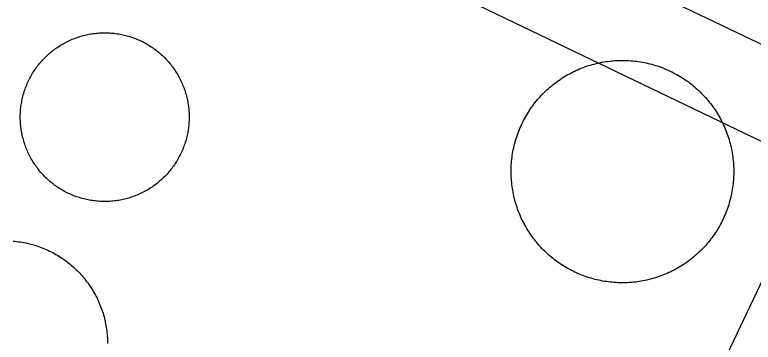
# Model space of a CAD drawing. Extents: x 3683613 to 3738215, y 469626 to 495384.
# Drawn here: x 3700142.6 to 3700234.7, y 478436.1 to 478477 of the extents above; entities that cross this region are included whole.
import ezdxf

# ---------------------------------------------------------------- set-up
doc = ezdxf.new("R2010")
doc.units = 0
doc.layers.add('V-DOMW-TANK', color=7, linetype='Continuous')
doc.layers.add('V-UTIL-LINE', color=7, linetype='Continuous')

msp = doc.modelspace()

# ---------------------------------------------------------------- linework, layer by layer
at = {"layer": 'V-DOMW-TANK'}
for points in [[(3700149.112, 478473.629), (3700149.276, 478473.706), (3700149.444, 478473.786), (3700149.612, 478473.862), (3700149.78, 478473.934), (3700149.95, 478474.003), (3700150.122, 478474.069), (3700150.294, 478474.132), (3700150.468, 478474.192), (3700150.644, 478474.249), (3700150.818, 478474.302), (3700150.994, 478474.354), (3700151.173, 478474.403), (3700151.351, 478474.446), (3700151.529, 478474.489), (3700151.709, 478474.528), (3700151.889, 478474.562), (3700152.07, 478474.595), (3700152.254, 478474.624), (3700152.434, 478474.649), (3700152.616, 478474.671), (3700152.799, 478474.694), (3700152.981, 478474.708), (3700153.165, 478474.72), (3700153.347, 478474.73), (3700153.532, 478474.737), (3700153.716, 478474.741), (3700153.898, 478474.741), (3700154.083, 478474.739), (3700154.267, 478474.732), (3700154.449, 478474.724), (3700154.634, 478474.71), (3700154.816, 478474.696), (3700155, 478474.675), (3700155.183, 478474.653), (3700155.363, 478474.628), (3700155.545, 478474.599), (3700155.725, 478474.569), (3700155.907, 478474.534), (3700156.086, 478474.495), (3700156.266, 478474.452), (3700156.444, 478474.411), (3700156.622, 478474.366), (3700156.798, 478474.313), (3700156.975, 478474.259), (3700157.149, 478474.202), (3700157.321, 478474.143), (3700157.495, 478474.081), (3700157.667, 478474.016), (3700157.837, 478473.948), (3700158.007, 478473.874), (3700158.175, 478473.801), (3700158.341, 478473.723), (3700158.506, 478473.643), (3700158.67, 478473.561), (3700158.832, 478473.473), (3700158.994, 478473.385), (3700159.154, 478473.293), (3700159.311, 478473.199), (3700159.467, 478473.102), (3700159.621, 478473.002), (3700159.774, 478472.9), (3700159.924, 478472.795), (3700160.073, 478472.687), (3700160.221, 478472.574), (3700160.362, 478472.463), (3700160.507, 478472.349), (3700160.649, 478472.23), (3700160.788, 478472.109), (3700160.925, 478471.986), (3700161.058, 478471.861), (3700161.191, 478471.734), (3700161.32, 478471.605), (3700161.449, 478471.47), (3700161.574, 478471.339), (3700161.697, 478471.202), (3700161.818, 478471.065), (3700161.937, 478470.923), (3700162.054, 478470.78), (3700162.166, 478470.639), (3700162.277, 478470.489), (3700162.385, 478470.342), (3700162.492, 478470.188), (3700162.594, 478470.038), (3700162.695, 478469.885), (3700162.791, 478469.729), (3700162.887, 478469.572), (3700162.979, 478469.412), (3700163.067, 478469.252), (3700163.155, 478469.09), (3700163.239, 478468.926), (3700163.319, 478468.761), (3700163.397, 478468.595), (3700163.473, 478468.427), (3700163.544, 478468.259), (3700163.616, 478468.089), (3700163.68, 478467.917), (3700163.743, 478467.743), (3700163.803, 478467.571), (3700163.86, 478467.397), (3700163.911, 478467.22)], [(3700143.314, 478464.839), (3700143.329, 478465.023), (3700143.343, 478465.205), (3700143.361, 478465.389), (3700143.384, 478465.572), (3700143.411, 478465.754), (3700143.439, 478465.934), (3700143.47, 478466.117), (3700143.505, 478466.297), (3700143.542, 478466.475), (3700143.583, 478466.655), (3700143.628, 478466.833), (3700143.675, 478467.012), (3700143.726, 478467.188), (3700143.779, 478467.364), (3700143.835, 478467.538), (3700143.894, 478467.712), (3700143.957, 478467.884), (3700144.021, 478468.056), (3700144.093, 478468.226), (3700144.162, 478468.396), (3700144.238, 478468.564), (3700144.316, 478468.73), (3700144.396, 478468.896), (3700144.478, 478469.06), (3700144.564, 478469.221), (3700144.654, 478469.383), (3700144.744, 478469.543), (3700144.84, 478469.701), (3700144.936, 478469.856), (3700145.035, 478470.012), (3700145.139, 478470.163), (3700145.244, 478470.313), (3700145.352, 478470.462), (3700145.463, 478470.61), (3700145.575, 478470.753), (3700145.69, 478470.897), (3700145.809, 478471.038), (3700145.928, 478471.177), (3700146.048, 478471.314), (3700146.175, 478471.447), (3700146.304, 478471.581), (3700146.433, 478471.712), (3700146.565, 478471.839), (3700146.7, 478471.964), (3700146.835, 478472.086), (3700146.976, 478472.207), (3700147.115, 478472.326), (3700147.257, 478472.443), (3700147.402, 478472.555), (3700147.55, 478472.666), (3700147.697, 478472.775), (3700147.847, 478472.881), (3700148, 478472.983), (3700148.154, 478473.084), (3700148.309, 478473.182), (3700148.467, 478473.276), (3700148.625, 478473.369), (3700148.787, 478473.459), (3700148.948, 478473.545), (3700149.112, 478473.629)], [(3700205.838, 478463.356), (3700205.944, 478463.573), (3700206.053, 478463.79), (3700206.165, 478464.003), (3700206.282, 478464.216), (3700206.403, 478464.425), (3700206.528, 478464.634), (3700206.655, 478464.841), (3700206.786, 478465.043), (3700206.921, 478465.244), (3700207.058, 478465.443), (3700207.202, 478465.639), (3700207.345, 478465.834), (3700207.495, 478466.024), (3700207.646, 478466.215), (3700207.802, 478466.399), (3700207.959, 478466.583), (3700208.121, 478466.764), (3700208.287, 478466.942), (3700208.453, 478467.116), (3700208.625, 478467.288), (3700208.797, 478467.458), (3700208.975, 478467.622), (3700209.153, 478467.786), (3700209.336, 478467.945), (3700209.522, 478468.101), (3700209.708, 478468.255), (3700209.899, 478468.404), (3700210.091, 478468.548), (3700210.288, 478468.693), (3700210.487, 478468.832), (3700210.685, 478468.969), (3700210.888, 478469.103), (3700211.093, 478469.232), (3700211.302, 478469.356), (3700211.511, 478469.477), (3700211.722, 478469.596), (3700211.935, 478469.711), (3700212.152, 478469.821), (3700212.369, 478469.928), (3700212.588, 478470.032), (3700212.809, 478470.129), (3700213.03, 478470.227), (3700213.256, 478470.317), (3700213.481, 478470.405), (3700213.708, 478470.489), (3700213.938, 478470.569), (3700214.167, 478470.645), (3700214.4, 478470.716), (3700214.632, 478470.784), (3700214.865, 478470.847), (3700215.099, 478470.907), (3700215.336, 478470.962), (3700215.572, 478471.011), (3700215.809, 478471.058), (3700216.049, 478471.101), (3700216.287, 478471.14), (3700216.526, 478471.175), (3700216.768, 478471.206), (3700217.008, 478471.234), (3700217.249, 478471.253)], [(3700217.249, 478471.253), (3700217.491, 478471.271), (3700217.733, 478471.286), (3700217.974, 478471.292), (3700218.218, 478471.3), (3700218.46, 478471.3), (3700218.701, 478471.296), (3700218.943, 478471.29), (3700219.187, 478471.277), (3700219.428, 478471.261), (3700219.668, 478471.241), (3700219.91, 478471.216), (3700220.151, 478471.187), (3700220.391, 478471.155), (3700220.632, 478471.118), (3700220.868, 478471.077), (3700221.106, 478471.03), (3700221.343, 478470.981), (3700221.579, 478470.927), (3700221.814, 478470.87), (3700222.05, 478470.809), (3700222.281, 478470.741), (3700222.515, 478470.671), (3700222.744, 478470.598), (3700222.973, 478470.52), (3700223.201, 478470.438), (3700223.428, 478470.352), (3700223.653, 478470.262), (3700223.877, 478470.167), (3700224.098, 478470.069), (3700224.317, 478469.969), (3700224.536, 478469.86), (3700224.751, 478469.754), (3700224.966, 478469.641), (3700225.179, 478469.524), (3700225.388, 478469.404), (3700225.597, 478469.279), (3700225.802, 478469.152), (3700226.006, 478469.021), (3700226.209, 478468.885), (3700226.406, 478468.746), (3700226.602, 478468.605), (3700226.797, 478468.461), (3700226.987, 478468.312), (3700227.176, 478468.16), (3700227.362, 478468.005), (3700227.547, 478467.847), (3700227.727, 478467.683), (3700227.905, 478467.521), (3700228.079, 478467.354), (3700228.251, 478467.181), (3700228.419, 478467.009), (3700228.585, 478466.831), (3700228.749, 478466.653), (3700228.908, 478466.471), (3700229.064, 478466.284), (3700229.218, 478466.098), (3700229.367, 478465.908), (3700229.513, 478465.713), (3700229.656, 478465.519), (3700229.795, 478465.32), (3700229.932, 478465.121), (3700230.064, 478464.918), (3700230.193, 478464.712), (3700230.32, 478464.505), (3700230.44, 478464.296), (3700230.559, 478464.085), (3700230.674, 478463.872), (3700230.784, 478463.655), (3700230.891, 478463.438), (3700230.993, 478463.219), (3700231.094, 478462.997), (3700231.186, 478462.776), (3700231.28, 478462.551), (3700231.368, 478462.326), (3700231.452, 478462.098), (3700231.532, 478461.871), (3700231.604, 478461.64), (3700231.677, 478461.408), (3700231.745, 478461.175), (3700231.808, 478460.941), (3700231.868, 478460.708), (3700231.923, 478460.47), (3700231.974, 478460.235), (3700232.021, 478459.997), (3700232.064, 478459.757), (3700232.103, 478459.518), (3700232.138, 478459.278), (3700232.169, 478459.039), (3700232.193, 478458.797), (3700232.216, 478458.557), (3700232.234, 478458.316), (3700232.247, 478458.074), (3700232.257, 478457.83), (3700232.263, 478457.589), (3700232.263, 478457.347), (3700232.259, 478457.105), (3700232.251, 478456.862), (3700232.241, 478456.62), (3700232.224, 478456.378), (3700232.204, 478456.137)], [(3700163.911, 478467.22), (3700163.964, 478467.044), (3700164.013, 478466.866), (3700164.056, 478466.688), (3700164.099, 478466.51), (3700164.136, 478466.33), (3700164.173, 478466.149), (3700164.204, 478465.969), (3700164.235, 478465.787), (3700164.259, 478465.605), (3700164.282, 478465.422), (3700164.302, 478465.238), (3700164.319, 478465.056), (3700164.329, 478464.873), (3700164.341, 478464.689), (3700164.347, 478464.507), (3700164.351, 478464.322), (3700164.351, 478464.138), (3700164.349, 478463.956), (3700164.343, 478463.772), (3700164.333, 478463.587), (3700164.321, 478463.405), (3700164.304, 478463.221), (3700164.286, 478463.038), (3700164.263, 478462.856), (3700164.239, 478462.676), (3700164.212, 478462.494), (3700164.179, 478462.311), (3700164.145, 478462.131), (3700164.106, 478461.951), (3700164.065, 478461.773), (3700164.022, 478461.595), (3700163.975, 478461.416), (3700163.923, 478461.24), (3700163.87, 478461.066), (3700163.813, 478460.89), (3700163.753, 478460.716), (3700163.692, 478460.542), (3700163.626, 478460.372), (3700163.557, 478460.198), (3700163.485, 478460.032), (3700163.411, 478459.864), (3700163.334, 478459.696), (3700163.254, 478459.532), (3700163.17, 478459.368), (3700163.084, 478459.205), (3700162.996, 478459.045), (3700162.903, 478458.885), (3700162.807, 478458.727), (3700162.713, 478458.572), (3700162.613, 478458.418), (3700162.512, 478458.265), (3700162.406, 478458.115), (3700162.297, 478457.965), (3700162.187, 478457.818), (3700162.074, 478457.673), (3700161.959, 478457.531), (3700161.841, 478457.39), (3700161.72, 478457.251), (3700161.597, 478457.114), (3700161.472, 478456.98), (3700161.345, 478456.847), (3700161.216, 478456.716), (3700161.083, 478456.589), (3700160.95, 478456.464), (3700160.812, 478456.339), (3700160.675, 478456.219), (3700160.534, 478456.102), (3700160.391, 478455.985), (3700160.247, 478455.872), (3700160.1, 478455.762), (3700159.952, 478455.653), (3700159.801, 478455.549), (3700159.649, 478455.444), (3700159.496, 478455.344), (3700159.34, 478455.246), (3700159.182, 478455.152), (3700159.02, 478455.059), (3700158.863, 478454.969), (3700158.701, 478454.883), (3700158.537, 478454.799), (3700158.371, 478454.719), (3700158.205, 478454.642), (3700158.039, 478454.566), (3700157.869, 478454.494), (3700157.699, 478454.425), (3700157.527, 478454.359), (3700157.355, 478454.293), (3700157.181, 478454.234), (3700157.005, 478454.179), (3700156.831, 478454.123), (3700156.655, 478454.074), (3700156.477, 478454.025), (3700156.299, 478453.98), (3700156.12, 478453.939), (3700155.94, 478453.9), (3700155.76, 478453.865), (3700155.578, 478453.833), (3700155.398, 478453.804), (3700155.215, 478453.779), (3700155.033, 478453.755)], [(3700155.033, 478453.755), (3700154.851, 478453.736), (3700154.666, 478453.72), (3700154.484, 478453.708), (3700154.3, 478453.697), (3700154.118, 478453.689), (3700153.933, 478453.687), (3700153.749, 478453.687), (3700153.567, 478453.689), (3700153.382, 478453.695), (3700153.198, 478453.706), (3700153.016, 478453.718), (3700152.831, 478453.732), (3700152.649, 478453.753), (3700152.467, 478453.773), (3700152.285, 478453.8), (3700152.102, 478453.829), (3700151.922, 478453.859), (3700151.742, 478453.894), (3700151.562, 478453.933), (3700151.383, 478453.974), (3700151.205, 478454.017), (3700151.027, 478454.064), (3700150.853, 478454.115), (3700150.675, 478454.169), (3700150.501, 478454.224), (3700150.327, 478454.285), (3700150.153, 478454.347), (3700149.983, 478454.412), (3700149.811, 478454.482), (3700149.643, 478454.554), (3700149.475, 478454.627), (3700149.307, 478454.705), (3700149.143, 478454.785), (3700148.979, 478454.867), (3700148.815, 478454.953), (3700148.656, 478455.043), (3700148.494, 478455.135), (3700148.338, 478455.229), (3700148.182, 478455.326), (3700148.029, 478455.426), (3700147.875, 478455.528), (3700147.724, 478455.633), (3700147.576, 478455.741), (3700147.429, 478455.852), (3700147.283, 478455.967), (3700147.14, 478456.079), (3700147.001, 478456.198), (3700146.861, 478456.317), (3700146.724, 478456.44), (3700146.589, 478456.565), (3700146.458, 478456.694), (3700146.327, 478456.823), (3700146.198, 478456.954), (3700146.073, 478457.089), (3700145.95, 478457.226), (3700145.829, 478457.363), (3700145.713, 478457.505), (3700145.596, 478457.646), (3700145.485, 478457.791), (3700145.373, 478457.939), (3700145.264, 478458.086), (3700145.158, 478458.238), (3700145.055, 478458.389), (3700144.955, 478458.543), (3700144.859, 478458.699), (3700144.762, 478458.856), (3700144.67, 478459.014), (3700144.58, 478459.176), (3700144.494, 478459.338), (3700144.408, 478459.501), (3700144.33, 478459.665), (3700144.252, 478459.833), (3700144.177, 478460.001), (3700144.105, 478460.171), (3700144.035, 478460.339), (3700143.97, 478460.511), (3700143.906, 478460.683), (3700143.847, 478460.857), (3700143.789, 478461.031), (3700143.734, 478461.207), (3700143.685, 478461.384), (3700143.636, 478461.562), (3700143.591, 478461.74), (3700143.55, 478461.918), (3700143.511, 478462.098), (3700143.476, 478462.279), (3700143.443, 478462.459), (3700143.415, 478462.641), (3700143.388, 478462.825), (3700143.368, 478463.006), (3700143.347, 478463.188), (3700143.331, 478463.37), (3700143.316, 478463.554), (3700143.308, 478463.737), (3700143.3, 478463.921), (3700143.298, 478464.107), (3700143.296, 478464.29), (3700143.3, 478464.472), (3700143.308, 478464.656), (3700143.314, 478464.839)], [(3700214.72, 478444.035), (3700214.486, 478444.103), (3700214.255, 478444.172), (3700214.026, 478444.244), (3700213.796, 478444.324), (3700213.567, 478444.406), (3700213.342, 478444.492), (3700213.118, 478444.582), (3700212.893, 478444.676), (3700212.672, 478444.774), (3700212.451, 478444.875), (3700212.234, 478444.981), (3700212.017, 478445.09), (3700211.806, 478445.202), (3700211.591, 478445.321), (3700211.38, 478445.44), (3700211.173, 478445.565), (3700210.966, 478445.692), (3700210.763, 478445.823), (3700210.562, 478445.958), (3700210.364, 478446.097), (3700210.167, 478446.239), (3700209.973, 478446.384), (3700209.782, 478446.532), (3700209.592, 478446.683), (3700209.407, 478446.839), (3700209.223, 478446.996), (3700209.043, 478447.158), (3700208.865, 478447.324), (3700208.691, 478447.49), (3700208.519, 478447.662), (3700208.349, 478447.836), (3700208.183, 478448.012), (3700208.021, 478448.19), (3700207.861, 478448.373), (3700207.706, 478448.559), (3700207.552, 478448.745), (3700207.402, 478448.936), (3700207.255, 478449.13), (3700207.114, 478449.325), (3700206.972, 478449.526), (3700206.837, 478449.724), (3700206.706, 478449.927), (3700206.575, 478450.132), (3700206.45, 478450.339), (3700206.327, 478450.548), (3700206.21, 478450.759), (3700206.096, 478450.974), (3700205.985, 478451.189), (3700205.879, 478451.406), (3700205.774, 478451.625), (3700205.676, 478451.846), (3700205.58, 478452.067), (3700205.49, 478452.293), (3700205.402, 478452.518), (3700205.318, 478452.743), (3700205.238, 478452.975), (3700205.162, 478453.204), (3700205.09, 478453.435), (3700205.023, 478453.671), (3700204.959, 478453.902), (3700204.9, 478454.138), (3700204.844, 478454.373), (3700204.793, 478454.609), (3700204.746, 478454.846), (3700204.705, 478455.086), (3700204.666, 478455.326), (3700204.631, 478455.565), (3700204.601, 478455.805), (3700204.574, 478456.047), (3700204.554, 478456.286), (3700204.535, 478456.528), (3700204.521, 478456.772), (3700204.513, 478457.013), (3700204.507, 478457.255), (3700204.507, 478457.497), (3700204.511, 478457.738), (3700204.517, 478457.982), (3700204.527, 478458.224), (3700204.545, 478458.465), (3700204.566, 478458.707), (3700204.591, 478458.949), (3700204.619, 478459.188), (3700204.652, 478459.428), (3700204.689, 478459.667), (3700204.73, 478459.905), (3700204.775, 478460.143), (3700204.828, 478460.38), (3700204.879, 478460.616), (3700204.937, 478460.851), (3700204.998, 478461.087), (3700205.064, 478461.32), (3700205.135, 478461.552), (3700205.209, 478461.779), (3700205.287, 478462.01), (3700205.369, 478462.24), (3700205.455, 478462.465), (3700205.545, 478462.69), (3700205.639, 478462.911), (3700205.737, 478463.135), (3700205.838, 478463.356)], [(3700232.204, 478456.137), (3700232.179, 478455.897), (3700232.15, 478455.655), (3700232.118, 478455.416), (3700232.081, 478455.176), (3700232.038, 478454.939), (3700231.995, 478454.701), (3700231.944, 478454.463), (3700231.89, 478454.228), (3700231.833, 478453.992), (3700231.77, 478453.757), (3700231.704, 478453.525), (3700231.636, 478453.292), (3700231.561, 478453.063), (3700231.483, 478452.835), (3700231.401, 478452.604), (3700231.315, 478452.379), (3700231.225, 478452.153), (3700231.131, 478451.93), (3700231.032, 478451.709), (3700230.93, 478451.49), (3700230.825, 478451.271), (3700230.717, 478451.053), (3700230.602, 478450.841), (3700230.485, 478450.625), (3700230.367, 478450.417), (3700230.242, 478450.212), (3700230.113, 478450.005), (3700229.984, 478449.8), (3700229.848, 478449.599), (3700229.709, 478449.401), (3700229.568, 478449.204), (3700229.423, 478449.01), (3700229.275, 478448.819), (3700229.123, 478448.631), (3700228.968, 478448.444), (3700228.81, 478448.26), (3700228.648, 478448.08), (3700228.482, 478447.902), (3700228.315, 478447.728), (3700228.145, 478447.558), (3700227.97, 478447.388), (3700227.794, 478447.222), (3700227.614, 478447.058), (3700227.432, 478446.898), (3700227.248, 478446.742), (3700227.059, 478446.589), (3700226.869, 478446.439), (3700226.676, 478446.294), (3700226.482, 478446.151), (3700226.283, 478446.011), (3700226.082, 478445.874), (3700225.882, 478445.741), (3700225.675, 478445.612), (3700225.468, 478445.487), (3700225.259, 478445.366), (3700225.048, 478445.247), (3700224.833, 478445.133), (3700224.618, 478445.022), (3700224.401, 478444.916), (3700224.182, 478444.811), (3700223.96, 478444.713), (3700223.737, 478444.619), (3700223.514, 478444.527), (3700223.289, 478444.438), (3700223.061, 478444.354), (3700222.832, 478444.277), (3700222.603, 478444.199), (3700222.371, 478444.129), (3700222.138, 478444.062), (3700221.904, 478443.998), (3700221.669, 478443.939), (3700221.433, 478443.883), (3700221.196, 478443.832), (3700220.958, 478443.785), (3700220.723, 478443.742), (3700220.481, 478443.703), (3700220.241, 478443.668), (3700220.002, 478443.638), (3700219.76, 478443.611), (3700219.518, 478443.589), (3700219.279, 478443.572), (3700219.035, 478443.558), (3700218.793, 478443.55), (3700218.552, 478443.546), (3700218.31, 478443.543), (3700218.068, 478443.548), (3700217.825, 478443.556), (3700217.583, 478443.566), (3700217.341, 478443.582), (3700217.1, 478443.603), (3700216.86, 478443.627), (3700216.618, 478443.656), (3700216.379, 478443.689), (3700216.139, 478443.726), (3700215.902, 478443.767), (3700215.662, 478443.814), (3700215.426, 478443.863), (3700215.189, 478443.916), (3700214.953, 478443.974), (3700214.72, 478444.035)], [(3700142.419, 478448.747), (3700142.643, 478448.727), (3700142.866, 478448.702), (3700143.087, 478448.674), (3700143.308, 478448.643), (3700143.529, 478448.606), (3700143.751, 478448.565), (3700143.972, 478448.522), (3700144.189, 478448.473), (3700144.408, 478448.422), (3700144.625, 478448.367), (3700144.842, 478448.307), (3700145.057, 478448.244), (3700145.27, 478448.178), (3700145.485, 478448.106), (3700145.696, 478448.035), (3700145.905, 478447.955), (3700146.114, 478447.873), (3700146.321, 478447.787), (3700146.526, 478447.699), (3700146.732, 478447.607), (3700146.935, 478447.51), (3700147.136, 478447.412), (3700147.335, 478447.308), (3700147.531, 478447.201), (3700147.728, 478447.093), (3700147.92, 478446.978), (3700148.113, 478446.863), (3700148.301, 478446.742), (3700148.49, 478446.62), (3700148.676, 478446.493), (3700148.858, 478446.362), (3700149.039, 478446.23), (3700149.217, 478446.093), (3700149.393, 478445.956), (3700149.565, 478445.813), (3700149.737, 478445.667), (3700149.905, 478445.52)], [(3700149.905, 478445.52), (3700150.071, 478445.368), (3700150.235, 478445.215), (3700150.394, 478445.059), (3700150.554, 478444.899), (3700150.708, 478444.737), (3700150.859, 478444.572), (3700151.009, 478444.404), (3700151.154, 478444.234), (3700151.299, 478444.062), (3700151.437, 478443.89), (3700151.574, 478443.707), (3700151.709, 478443.531), (3700151.838, 478443.347), (3700151.967, 478443.163), (3700152.09, 478442.976), (3700152.211, 478442.788), (3700152.33, 478442.597), (3700152.444, 478442.405), (3700152.555, 478442.208), (3700152.663, 478442.012), (3700152.766, 478441.813), (3700152.868, 478441.614), (3700152.965, 478441.412), (3700153.057, 478441.207), (3700153.149, 478441.002), (3700153.235, 478440.795), (3700153.317, 478440.586), (3700153.397, 478440.377), (3700153.472, 478440.166), (3700153.544, 478439.953), (3700153.612, 478439.74), (3700153.675, 478439.525), (3700153.737, 478439.31), (3700153.794, 478439.093), (3700153.847, 478438.874), (3700153.896, 478438.655), (3700153.941, 478438.436), (3700153.98, 478438.217), (3700154.019, 478437.995), (3700154.054, 478437.772), (3700154.085, 478437.551), (3700154.109, 478437.326), (3700154.13, 478437.105), (3700154.15, 478436.881), (3700154.165, 478436.658), (3700154.175, 478436.435), (3700154.181, 478436.21), (3700154.185, 478435.984)]]:
    msp.add_lwpolyline(points, dxfattribs=at)
at = {"layer": 'V-UTIL-LINE'}
msp.add_line((3700068.624, 478541.708), (3700279.818, 478439.941), dxfattribs=at)
for points in [[(3699837.829, 478531.278), (3699890.399, 478505.569), (3699990.298, 478455.188), (3700183.881, 478367.538), (3700198.75, 478365.808), (3700283.037, 478543.127), (3700074.493, 478639.654), (3700112.355, 478730.044), (3700049.815, 478761.395), (3700030.891, 478757.85), (3699947.698, 478791.955), (3699883.923, 478643.768)], [(3700284.493, 478449.976), (3700024.174, 478574.421), (3699883.923, 478643.768)]]:
    msp.add_lwpolyline(points, dxfattribs=at)

doc.saveas('drawing.dxf')
